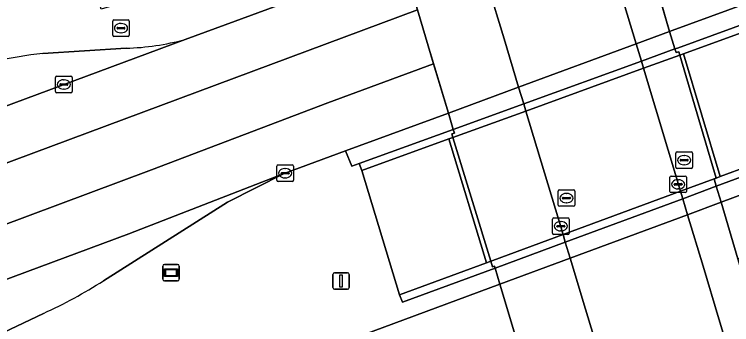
# Model space of a CAD drawing. Extents: x 160806 to 161707, y 383696 to 384148.
# Drawn here: x 161099.49 to 161142.86, y 383879.38 to 383898.15 of the extents above; entities that cross this region are included whole.
import ezdxf

# ---------------------------------------------------------------- set-up
doc = ezdxf.new("R2010")
doc.units = 0
for name, color, linetype in [('IMGEO_Berm_groen', 7, 'Continuous'), ('IMGEO_Fietspad_gesloten', 7, 'Continuous'), ('IMGEO_Groenvoorziening', 7, 'Continuous'), ('IMGEO_Kolk', 7, 'Continuous'), ('IMGEO_Lichtmast', 7, 'Continuous'), ('IMGEO_Muur', 7, 'Continuous'), ('IMGEO_Rijbaan_lokaal_gesloten', 7, 'Continuous'), ('IMGEO_Rijbaan_lokaal_open', 7, 'Continuous'), ('IMGEO_Rioolput', 7, 'Continuous'), ('IMGEO_Tunneldeel', 7, 'Continuous'), ('IMGEO_Voetpad_open', 7, 'Continuous'), ('IMGEO_Wegwijzer', 7, 'Continuous')]:
    doc.layers.add(name, color=color, linetype=linetype)

msp = doc.modelspace()

# ---------------------------------------------------------------- linework, layer by layer
at = {"layer": 'IMGEO_Berm_groen'}
for points in [[(161158.826, 383904.392), (161144.952, 383899.275), (161145.348, 383898.218), (161145.044, 383898.093), (161145.198, 383897.673), (161147.424, 383890.278), (161147.599, 383889.845), (161141.926, 383887.748), (161142.214, 383886.781), (161148.254, 383889.022)], [(161128.848, 383881.822), (161128.553, 383882.806), (161122.955, 383880.737), (161122.779, 383881.179), (161120.499, 383888.7), (161120.34, 383889.129), (161119.898, 383888.972), (161119.523, 383889.885), (161115.811, 383888.515), (161112.373, 383886.784), (161104.89, 383882.035)], [(161087.876, 383866.621), (161128.848, 383881.822)], [(161101.252, 383880.057), (161097.638, 383878.338), (161096.217, 383877.724), (161094.845, 383877.209), (161070.968, 383868.293)]]:
    msp.add_lwpolyline(points, dxfattribs=at)
for points in [[(161125.762, 383890.612), (161120.499, 383888.7), (161122.779, 383881.179), (161128.04, 383883.122)], [(161140.189, 383886.03), (161142.214, 383886.781), (161141.926, 383887.748), (161139.898, 383886.998), (161132.802, 383884.376), (161128.553, 383882.806), (161128.848, 383881.822), (161133.097, 383883.398)]]:
    msp.add_lwpolyline(points, close=True, dxfattribs=at)
msp.add_arc((161088.608, 383907.646), 30.348, 294.6212, 302.4451, dxfattribs=at)
at = {"layer": 'IMGEO_Fietspad_gesloten'}
for points in [[(161130.415, 383892.303), (161137.527, 383894.886), (161137.397, 383895.319), (161137.082, 383896.366), (161136.2, 383899.301), (161135.228, 383902.537), (161134.295, 383905.64), (161133.125, 383909.533), (161132.871, 383910.379), (161128.001, 383926.363), (161120.828, 383924.144), (161124.879, 383910.69), (161127.188, 383903.021), (161128.124, 383899.912), (161129.099, 383896.676), (161129.981, 383893.745), (161130.285, 383892.737)], [(161132.666, 383884.829), (161139.762, 383887.449), (161137.527, 383894.886), (161130.415, 383892.303)], [(161138.282, 383866.176), (161145.381, 383868.752), (161143.943, 383873.537), (161143.043, 383876.531), (161142.082, 383879.729), (161141.127, 383882.908), (161140.189, 383886.03), (161139.898, 383886.998), (161139.762, 383887.449), (161132.666, 383884.829), (161132.802, 383884.376), (161133.097, 383883.398), (161134.025, 383880.315), (161134.987, 383877.121), (161135.955, 383873.904), (161136.85, 383870.932)]]:
    msp.add_lwpolyline(points, close=True, dxfattribs=at)
at = {"layer": 'IMGEO_Groenvoorziening'}
msp.add_lwpolyline([(161145.198, 383897.673), (161139.938, 383895.762), (161142.156, 383888.333), (161147.424, 383890.278)], close=True, dxfattribs=at)
at = {"layer": 'IMGEO_Kolk'}
for p, q in [((161101.986, 383893.483), (161101.986, 383894.335)), ((161102.061, 383894.409), (161102.913, 383894.409)), ((161102.474, 383894.189), (161102.499, 383894.189)), ((161102.987, 383894.335), (161102.987, 383893.483)), ((161102.245, 383893.903), (161102.245, 383893.915)), ((161102.683, 383893.866), (161102.285, 383893.866)), ((161102.288, 383893.952), (161102.686, 383893.952)), ((161102.729, 383893.915), (161102.729, 383893.903)), ((161102.913, 383893.409), (161102.061, 383893.409)), ((161102.497, 383893.629), (161102.472, 383893.629)), ((161115.363, 383888.112), (161115.363, 383888.964)), ((161115.438, 383889.038), (161116.29, 383889.038)), ((161116.364, 383888.964), (161116.364, 383888.112)), ((161115.622, 383888.532), (161115.622, 383888.544)), ((161115.665, 383888.581), (161116.063, 383888.581)), ((161115.851, 383888.818), (161115.876, 383888.818)), ((161116.106, 383888.544), (161116.106, 383888.532)), ((161116.06, 383888.495), (161115.662, 383888.495)), ((161115.874, 383888.258), (161115.849, 383888.258)), ((161139.124, 383887.441), (161139.124, 383888.293)), ((161139.199, 383888.367), (161140.051, 383888.367)), ((161139.612, 383888.147), (161139.637, 383888.147)), ((161140.125, 383888.293), (161140.125, 383887.441)), ((161116.29, 383888.038), (161115.438, 383888.038)), ((161139.383, 383887.861), (161139.383, 383887.873)), ((161139.821, 383887.824), (161139.423, 383887.824)), ((161139.426, 383887.91), (161139.824, 383887.91)), ((161139.867, 383887.873), (161139.867, 383887.861)), ((161140.051, 383887.367), (161139.199, 383887.367)), ((161139.635, 383887.587), (161139.61, 383887.587)), ((161132.031, 383884.906), (161132.031, 383885.758)), ((161132.106, 383885.832), (161132.958, 383885.832)), ((161132.519, 383885.612), (161132.544, 383885.612)), ((161133.032, 383885.758), (161133.032, 383884.906)), ((161132.29, 383885.326), (161132.29, 383885.338)), ((161132.728, 383885.289), (161132.33, 383885.289)), ((161132.333, 383885.375), (161132.731, 383885.375)), ((161132.542, 383885.052), (161132.517, 383885.052)), ((161132.774, 383885.338), (161132.774, 383885.326)), ((161132.958, 383884.832), (161132.106, 383884.832))]:
    msp.add_line(p, q, dxfattribs=at)
for points in [[(161101.986, 383893.483), (161101.986, 383894.335)], [(161102.061, 383894.409), (161102.913, 383894.409)], [(161102.987, 383894.335), (161102.987, 383893.483)], [(161102.913, 383893.409), (161102.061, 383893.409)], [(161115.363, 383888.112), (161115.363, 383888.964)], [(161115.438, 383889.038), (161116.29, 383889.038)], [(161116.364, 383888.964), (161116.364, 383888.112)], [(161139.124, 383887.441), (161139.124, 383888.293)], [(161139.199, 383888.367), (161140.051, 383888.367)], [(161140.125, 383888.293), (161140.125, 383887.441)], [(161116.29, 383888.038), (161115.438, 383888.038)], [(161140.051, 383887.367), (161139.199, 383887.367)], [(161132.031, 383884.906), (161132.031, 383885.758)], [(161132.106, 383885.832), (161132.958, 383885.832)], [(161133.032, 383885.758), (161133.032, 383884.906)], [(161132.958, 383884.832), (161132.106, 383884.832)]]:
    msp.add_lwpolyline(points, dxfattribs=at)
for centre, radius, start, end in [((161102.063, 383894.333), 0.0765, 91.552, 178.448), ((161102.063, 383894.333), 0.0765, 91.552, 178.448), ((161102.911, 383894.333), 0.0765, 1.552, 88.448), ((161102.911, 383894.333), 0.0765, 1.552, 88.448), ((161102.285, 383893.912), 0.0403, 85.8775, 175.7526), ((161102.282, 383893.902), 0.0366, 178.938, 274.7102), ((161102.686, 383893.909), 0.043, 264.8664, 352.4533), ((161102.69, 383893.914), 0.0386, 1.7309, 96.639), ((161102.063, 383893.485), 0.0765, 181.552, 268.448), ((161102.063, 383893.485), 0.0765, 181.552, 268.448), ((161102.911, 383893.485), 0.0765, 271.552, 358.448), ((161102.911, 383893.485), 0.0765, 271.552, 358.448), ((161115.44, 383888.962), 0.0765, 91.552, 178.448), ((161115.44, 383888.962), 0.0765, 91.552, 178.448), ((161116.288, 383888.962), 0.0765, 1.552, 88.448), ((161116.288, 383888.962), 0.0765, 1.552, 88.448), ((161115.662, 383888.541), 0.0403, 85.8775, 175.7526), ((161115.659, 383888.531), 0.0366, 178.938, 274.7102), ((161116.063, 383888.538), 0.043, 264.8664, 352.4533), ((161116.067, 383888.543), 0.0386, 1.7309, 96.639), ((161115.44, 383888.114), 0.0765, 181.552, 268.448), ((161115.44, 383888.114), 0.0765, 181.552, 268.448), ((161116.288, 383888.114), 0.0765, 271.552, 358.448), ((161116.288, 383888.114), 0.0765, 271.552, 358.448), ((161139.201, 383888.291), 0.0765, 91.552, 178.448), ((161139.201, 383888.291), 0.0765, 91.552, 178.448), ((161140.049, 383888.291), 0.0765, 1.552, 88.448), ((161140.049, 383888.291), 0.0765, 1.552, 88.448), ((161139.423, 383887.87), 0.0403, 85.8775, 175.7526), ((161139.42, 383887.86), 0.0366, 178.938, 274.7102), ((161139.824, 383887.867), 0.043, 264.8664, 352.4533), ((161139.828, 383887.872), 0.0386, 1.7309, 96.639), ((161139.201, 383887.443), 0.0765, 181.552, 268.448), ((161139.201, 383887.443), 0.0765, 181.552, 268.448), ((161140.049, 383887.443), 0.0765, 271.552, 358.448), ((161140.049, 383887.443), 0.0765, 271.552, 358.448), ((161132.108, 383885.756), 0.0765, 91.552, 178.448), ((161132.108, 383885.756), 0.0765, 91.552, 178.448), ((161132.956, 383885.756), 0.0765, 1.552, 88.448), ((161132.956, 383885.756), 0.0765, 1.552, 88.448), ((161132.33, 383885.335), 0.0403, 85.8775, 175.7526), ((161132.327, 383885.325), 0.0366, 178.938, 274.7102), ((161132.731, 383885.332), 0.043, 264.8664, 352.4533), ((161132.735, 383885.337), 0.0386, 1.7309, 96.639), ((161132.108, 383884.908), 0.0765, 181.552, 268.448), ((161132.108, 383884.908), 0.0765, 181.552, 268.448), ((161132.956, 383884.908), 0.0765, 271.552, 358.448), ((161132.956, 383884.908), 0.0765, 271.552, 358.448)]:
    msp.add_arc(centre, radius, start, end, dxfattribs=at)
for centre, major_axis, ratio, start_param, end_param in [((161102.473, 383893.909), (-0.387, 0.002), 0.722429, 4.712389, 7.853982), ((161102.498, 383893.909), (-0.39, 0.002), 0.717154, 1.570796, 4.712389), ((161115.85, 383888.538), (-0.387, 0.002), 0.722429, 4.712389, 7.853982), ((161115.875, 383888.538), (-0.39, 0.002), 0.717154, 1.570796, 4.712389), ((161139.611, 383887.867), (-0.387, 0.002), 0.722429, 4.712389, 7.853982), ((161139.636, 383887.867), (-0.39, 0.002), 0.717154, 1.570796, 4.712389), ((161132.518, 383885.332), (-0.387, 0.002), 0.722429, 4.712389, 7.853982), ((161132.543, 383885.332), (-0.39, 0.002), 0.717154, 1.570796, 4.712389)]:
    msp.add_ellipse(centre, major_axis=major_axis, ratio=ratio, start_param=start_param, end_param=end_param, dxfattribs=at)
at = {"layer": 'IMGEO_Lichtmast'}
for p, q in [((161118.851, 383882.518), (161119.641, 383882.518)), ((161119.641, 383882.518), (161118.851, 383882.518)), ((161118.751, 383881.618), (161118.751, 383882.418)), ((161118.751, 383882.418), (161118.751, 383881.618)), ((161119.741, 383882.418), (161119.741, 383881.618)), ((161119.741, 383881.618), (161119.741, 383882.418)), ((161119.641, 383881.518), (161118.851, 383881.518)), ((161118.851, 383881.518), (161119.641, 383881.518))]:
    msp.add_line(p, q, dxfattribs=at)
msp.add_lwpolyline([(161119.171, 383882.393), (161119.321, 383882.393), (161119.321, 383881.643), (161119.171, 383881.643), (161119.171, 383882.393)], dxfattribs=at)
for centre, start, end in [((161118.851, 383882.418), 90, 180), ((161118.851, 383882.418), 90, 180), ((161119.641, 383882.418), 0, 90), ((161119.641, 383882.418), 360, 90), ((161118.851, 383881.618), 180, 270), ((161118.851, 383881.618), 180, 270), ((161119.641, 383881.618), 270, 0), ((161119.641, 383881.618), 270, 0)]:
    msp.add_arc(centre, 0.1, start, end, dxfattribs=at)
at = {"layer": 'IMGEO_Muur'}
for points in [[(161139.721, 383895.683), (161139.938, 383895.762), (161145.198, 383897.673), (161145.044, 383898.093), (161139.588, 383896.113), (161139.429, 383896.055), (161139.496, 383895.835), (161139.661, 383895.886)], [(161137.527, 383894.886), (161139.721, 383895.683), (161139.661, 383895.886), (161139.496, 383895.835), (161139.429, 383896.055), (161137.397, 383895.319), (161130.285, 383892.737), (161126.025, 383891.192), (161126.095, 383890.959), (161125.939, 383890.924), (161126.007, 383890.701), (161130.415, 383892.303)], [(161141.92, 383888.245), (161142.156, 383888.333), (161139.938, 383895.762), (161139.721, 383895.683)], [(161126.007, 383890.701), (161125.939, 383890.924), (161126.095, 383890.959), (161126.025, 383891.192), (161120.34, 383889.129), (161120.499, 383888.7), (161125.762, 383890.612)], [(161128.299, 383883.216), (161126.007, 383890.701), (161125.762, 383890.612), (161128.04, 383883.122)], [(161147.599, 383889.845), (161147.424, 383890.278), (161142.156, 383888.333), (161141.92, 383888.245), (161141.791, 383888.198), (161141.926, 383887.748)], [(161139.898, 383886.998), (161141.926, 383887.748), (161141.791, 383888.198), (161139.762, 383887.449), (161132.666, 383884.829), (161128.417, 383883.26), (161128.299, 383883.216), (161128.402, 383882.878), (161128.519, 383882.921), (161128.553, 383882.806), (161132.802, 383884.376)], [(161128.553, 383882.806), (161128.519, 383882.921), (161128.402, 383882.878), (161128.299, 383883.216), (161128.04, 383883.122), (161122.779, 383881.179), (161122.955, 383880.737)]]:
    msp.add_lwpolyline(points, close=True, dxfattribs=at)
at = {"layer": 'IMGEO_Rijbaan_lokaal_gesloten'}
for points in [[(161177.211, 383909.99), (161176.361, 383912.987), (161172.809, 383911.954), (161162.396, 383908.813), (161159.37, 383907.782), (161153.722, 383905.725), (161148.122, 383903.796), (161140.665, 383901.062), (161138.226, 383900.14), (161139.108, 383897.114), (161139.26, 383897.17), (161144.952, 383899.275), (161158.826, 383904.392)], [(161148.254, 383889.022), (161142.214, 383886.781), (161143.232, 383883.37), (161143.575, 383883.512), (161146.383, 383884.743), (161148.269, 383885.583), (161150.127, 383886.226), (161152.034, 383886.918), (161155.814, 383888.224), (161159.601, 383889.504), (161173.645, 383893.895), (161196.949, 383900.39), (161211.883, 383904.41), (161213.153, 383904.691)], [(161052.706, 383871.695), (161058.385, 383874.003), (161123.856, 383898.429), (161122.947, 383901.461), (161112.24, 383897.525), (161109.822, 383896.628), (161056.828, 383876.93)], [(161055.15, 383867.42), (161056.736, 383868.572), (161058.026, 383869.524), (161059.167, 383870.205), (161060.248, 383870.877), (161065.062, 383872.804), (161085.608, 383880.466), (161107.78, 383888.735), (161118.453, 383892.804), (161124.834, 383895.166), (161123.856, 383898.429), (161058.385, 383874.003), (161052.706, 383871.695), (161048.92, 383870.119), (161039.869, 383865.874), (161036.178, 383864.074), (161029.909, 383860.935), (161025.299, 383858.701), (161020.824, 383856.668), (161017.186, 383855.101), (161013.403, 383853.559), (161007.926, 383851.482), (160992.741, 383845.886)], [(161115.811, 383888.515), (161119.523, 383889.885), (161125.73, 383892.176), (161124.834, 383895.166), (161118.453, 383892.804), (161107.78, 383888.735), (161085.608, 383880.466), (161065.062, 383872.804), (161060.248, 383870.877), (161059.167, 383870.205), (161058.026, 383869.524), (161056.736, 383868.572), (161055.15, 383867.42)], [(161048.71, 383848.68), (161053.934, 383850.623), (161053.743, 383851.91), (161053.84, 383854.592), (161054.125, 383856.401), (161054.622, 383858.041), (161055.34, 383859.611), (161057.499, 383862.722), (161060.235, 383865.463), (161062.874, 383867.532), (161065.31, 383869.111), (161066.976, 383870.039), (161069.52, 383871.113), (161073.312, 383872.528), (161077.064, 383873.948), (161084.599, 383876.744), (161093.991, 383880.257), (161106.411, 383884.87), (161115.811, 383888.515)], [(161104.89, 383882.035), (161112.373, 383886.784), (161115.811, 383888.515), (161106.411, 383884.87), (161093.991, 383880.257), (161084.599, 383876.744), (161077.064, 383873.948), (161073.312, 383872.528), (161069.52, 383871.113), (161066.976, 383870.039), (161065.31, 383869.111), (161062.874, 383867.532), (161060.235, 383865.463), (161057.499, 383862.722), (161055.34, 383859.611), (161054.622, 383858.041), (161054.125, 383856.401), (161053.84, 383854.592), (161053.743, 383851.91), (161053.934, 383850.623), (161066.684, 383855.364)], [(161129.754, 383878.799), (161128.848, 383881.822), (161087.876, 383866.621)], [(161070.968, 383868.293), (161094.845, 383877.209), (161096.217, 383877.724), (161097.638, 383878.338), (161101.252, 383880.057)]]:
    msp.add_lwpolyline(points, dxfattribs=at)
for points in [[(161138.226, 383900.14), (161137.264, 383903.436), (161136.395, 383906.417), (161136.29, 383906.378), (161134.295, 383905.64), (161132.027, 383904.8), (161127.188, 383903.021), (161122.947, 383901.461), (161123.856, 383898.429), (161124.834, 383895.166), (161125.73, 383892.176), (161129.981, 383893.745), (161137.082, 383896.366), (161139.108, 383897.114)], [(161144.172, 383880.216), (161143.232, 383883.37), (161142.214, 383886.781), (161140.189, 383886.03), (161133.097, 383883.398), (161128.848, 383881.822), (161129.754, 383878.799), (161130.73, 383875.543), (161131.695, 383872.323), (161132.588, 383869.346), (161136.85, 383870.932), (161143.943, 383873.537), (161145.945, 383874.273), (161145.116, 383877.053)]]:
    msp.add_lwpolyline(points, close=True, dxfattribs=at)
msp.add_arc((161088.608, 383907.646), 30.348, 294.6212, 302.4451, dxfattribs=at)
at = {"layer": 'IMGEO_Rijbaan_lokaal_open'}
for points in [[(161056.828, 383876.93), (161109.822, 383896.628)], [(161106.25, 383896.101), (161101.215, 383895.781)]]:
    msp.add_lwpolyline(points, dxfattribs=at)
for centre, radius, start, end in [((161105.769, 383911.728), 15.635, 271.7619, 285.0234), ((161103.929, 383870.979), 24.95, 96.2458, 109.5412)]:
    msp.add_arc(centre, radius, start, end, dxfattribs=at)
at = {"layer": 'IMGEO_Rioolput'}
for p, q in [((161105.439, 383896.891), (161105.439, 383897.743)), ((161105.514, 383897.817), (161106.366, 383897.817)), ((161106.44, 383897.743), (161106.44, 383896.891)), ((161105.698, 383897.311), (161105.698, 383897.323)), ((161106.136, 383897.274), (161105.738, 383897.274)), ((161105.741, 383897.36), (161106.139, 383897.36)), ((161105.927, 383897.597), (161105.952, 383897.597)), ((161106.182, 383897.323), (161106.182, 383897.311)), ((161106.366, 383896.817), (161105.514, 383896.817)), ((161105.95, 383897.037), (161105.925, 383897.037)), ((161139.563, 383889.83), (161140.415, 383889.83)), ((161139.488, 383888.904), (161139.488, 383889.756)), ((161139.79, 383889.373), (161140.188, 383889.373)), ((161139.976, 383889.61), (161140.001, 383889.61)), ((161140.489, 383889.756), (161140.489, 383888.904)), ((161139.747, 383889.324), (161139.747, 383889.336)), ((161140.185, 383889.287), (161139.787, 383889.287)), ((161139.999, 383889.05), (161139.974, 383889.05)), ((161140.231, 383889.336), (161140.231, 383889.324)), ((161140.415, 383888.83), (161139.563, 383888.83)), ((161132.369, 383886.612), (161132.369, 383887.464)), ((161132.444, 383887.538), (161133.296, 383887.538)), ((161132.857, 383887.318), (161132.882, 383887.318)), ((161133.37, 383887.464), (161133.37, 383886.612)), ((161132.628, 383887.032), (161132.628, 383887.044)), ((161133.066, 383886.995), (161132.668, 383886.995)), ((161132.671, 383887.081), (161133.069, 383887.081)), ((161133.112, 383887.044), (161133.112, 383887.032)), ((161133.296, 383886.538), (161132.444, 383886.538)), ((161132.88, 383886.758), (161132.855, 383886.758))]:
    msp.add_line(p, q, dxfattribs=at)
for points in [[(161105.439, 383896.891), (161105.439, 383897.743)], [(161105.514, 383897.817), (161106.366, 383897.817)], [(161106.44, 383897.743), (161106.44, 383896.891)], [(161106.366, 383896.817), (161105.514, 383896.817)], [(161139.563, 383889.83), (161140.415, 383889.83)], [(161139.488, 383888.904), (161139.488, 383889.756)], [(161140.489, 383889.756), (161140.489, 383888.904)], [(161140.415, 383888.83), (161139.563, 383888.83)], [(161132.369, 383886.612), (161132.369, 383887.464)], [(161132.444, 383887.538), (161133.296, 383887.538)], [(161133.37, 383887.464), (161133.37, 383886.612)], [(161133.296, 383886.538), (161132.444, 383886.538)]]:
    msp.add_lwpolyline(points, dxfattribs=at)
for centre, radius, start, end in [((161105.516, 383897.741), 0.0765, 91.552, 178.448), ((161105.516, 383897.741), 0.0765, 91.552, 178.448), ((161106.364, 383897.741), 0.0765, 1.552, 88.448), ((161106.364, 383897.741), 0.0765, 1.552, 88.448), ((161105.738, 383897.32), 0.0403, 85.8775, 175.7526), ((161105.735, 383897.31), 0.0366, 178.938, 274.7102), ((161106.139, 383897.317), 0.043, 264.8664, 352.4533), ((161106.143, 383897.322), 0.0386, 1.7309, 96.639), ((161105.516, 383896.893), 0.0765, 181.552, 268.448), ((161105.516, 383896.893), 0.0765, 181.552, 268.448), ((161106.364, 383896.893), 0.0765, 271.552, 358.448), ((161106.364, 383896.893), 0.0765, 271.552, 358.448), ((161139.565, 383889.754), 0.0765, 91.552, 178.448), ((161139.565, 383889.754), 0.0765, 91.552, 178.448), ((161140.413, 383889.754), 0.0765, 1.552, 88.448), ((161140.413, 383889.754), 0.0765, 1.552, 88.448), ((161139.787, 383889.333), 0.0403, 85.8775, 175.7526), ((161140.192, 383889.335), 0.0386, 1.7309, 96.639), ((161139.784, 383889.323), 0.0366, 178.938, 274.7102), ((161140.188, 383889.33), 0.043, 264.8664, 352.4533), ((161139.565, 383888.906), 0.0765, 181.552, 268.448), ((161139.565, 383888.906), 0.0765, 181.552, 268.448), ((161140.413, 383888.906), 0.0765, 271.552, 358.448), ((161140.413, 383888.906), 0.0765, 271.552, 358.448), ((161132.446, 383887.462), 0.0765, 91.552, 178.448), ((161132.446, 383887.462), 0.0765, 91.552, 178.448), ((161133.294, 383887.462), 0.0765, 1.552, 88.448), ((161133.294, 383887.462), 0.0765, 1.552, 88.448), ((161132.668, 383887.041), 0.0403, 85.8775, 175.7526), ((161132.665, 383887.031), 0.0366, 178.938, 274.7102), ((161133.069, 383887.038), 0.043, 264.8664, 352.4533), ((161133.073, 383887.043), 0.0386, 1.7309, 96.639), ((161132.446, 383886.614), 0.0765, 181.552, 268.448), ((161132.446, 383886.614), 0.0765, 181.552, 268.448), ((161133.294, 383886.614), 0.0765, 271.552, 358.448), ((161133.294, 383886.614), 0.0765, 271.552, 358.448)]:
    msp.add_arc(centre, radius, start, end, dxfattribs=at)
for centre, major_axis, ratio, start_param, end_param in [((161105.926, 383897.317), (-0.387, 0.002), 0.722429, 4.712389, 7.853982), ((161105.951, 383897.317), (-0.39, 0.002), 0.717154, 1.570796, 4.712389), ((161139.975, 383889.33), (-0.387, 0.002), 0.722429, 4.712389, 7.853982), ((161140, 383889.33), (-0.39, 0.002), 0.717154, 1.570796, 4.712389), ((161132.856, 383887.038), (-0.387, 0.002), 0.722429, 4.712389, 7.853982), ((161132.881, 383887.038), (-0.39, 0.002), 0.717154, 1.570796, 4.712389)]:
    msp.add_ellipse(centre, major_axis=major_axis, ratio=ratio, start_param=start_param, end_param=end_param, dxfattribs=at)
at = {"layer": 'IMGEO_Tunneldeel'}
for points in [[(161136.395, 383906.417), (161135.107, 383910.27), (161130.022, 383926.988), (161128.001, 383926.363), (161120.828, 383924.144), (161116.526, 383922.813), (161117.416, 383919.839), (161118.837, 383915.091), (161120.497, 383909.633), (161121.279, 383907.023), (161121.435, 383906.506), (161122.947, 383901.461), (161125.73, 383892.176), (161126.025, 383891.192), (161126.095, 383890.959), (161125.939, 383890.924), (161126.007, 383890.701), (161130.415, 383892.303), (161137.527, 383894.886), (161139.721, 383895.683), (161139.661, 383895.886), (161139.496, 383895.835), (161139.429, 383896.055), (161139.108, 383897.114)], [(161142.214, 383886.781), (161141.926, 383887.748), (161141.791, 383888.198), (161139.762, 383887.449), (161132.666, 383884.829), (161128.417, 383883.26), (161128.299, 383883.216), (161128.402, 383882.878), (161128.519, 383882.921), (161128.553, 383882.806), (161128.848, 383881.822), (161132.588, 383869.346), (161134.004, 383864.624), (161138.282, 383866.176), (161145.381, 383868.752), (161147.376, 383869.475), (161145.945, 383874.273)]]:
    msp.add_lwpolyline(points, close=True, dxfattribs=at)
at = {"layer": 'IMGEO_Voetpad_open'}
for points in [[(161137.527, 383894.886), (161139.721, 383895.683), (161139.661, 383895.886), (161139.496, 383895.835), (161139.429, 383896.055), (161139.108, 383897.114), (161136.395, 383906.417), (161135.107, 383910.27), (161130.022, 383926.988), (161128.001, 383926.363), (161132.871, 383910.379), (161133.125, 383909.533), (161134.295, 383905.64), (161135.228, 383902.537), (161136.2, 383899.301), (161137.082, 383896.366), (161137.397, 383895.319)], [(161126.007, 383890.701), (161130.415, 383892.303), (161130.285, 383892.737), (161129.981, 383893.745), (161129.099, 383896.676), (161128.124, 383899.912), (161127.188, 383903.021), (161124.879, 383910.69), (161120.828, 383924.144), (161116.526, 383922.813), (161117.416, 383919.839), (161118.837, 383915.091), (161120.497, 383909.633), (161121.279, 383907.023), (161121.435, 383906.506), (161122.947, 383901.461), (161125.73, 383892.176), (161126.025, 383891.192), (161126.095, 383890.959), (161125.939, 383890.924)], [(161139.588, 383896.113), (161145.044, 383898.093), (161145.348, 383898.218), (161144.952, 383899.275), (161139.26, 383897.17), (161139.108, 383897.114), (161139.429, 383896.055)], [(161137.397, 383895.319), (161139.429, 383896.055), (161139.108, 383897.114), (161137.082, 383896.366), (161129.981, 383893.745), (161125.73, 383892.176), (161126.025, 383891.192), (161130.285, 383892.737)], [(161139.762, 383887.449), (161141.791, 383888.198), (161141.92, 383888.245), (161139.721, 383895.683), (161137.527, 383894.886)], [(161125.73, 383892.176), (161119.523, 383889.885), (161119.898, 383888.972), (161120.34, 383889.129), (161126.025, 383891.192)], [(161128.299, 383883.216), (161128.417, 383883.26), (161132.666, 383884.829), (161130.415, 383892.303), (161126.007, 383890.701)], [(161145.381, 383868.752), (161147.376, 383869.475), (161145.945, 383874.273), (161142.214, 383886.781), (161141.926, 383887.748), (161141.791, 383888.198), (161139.762, 383887.449), (161139.898, 383886.998), (161140.189, 383886.03), (161141.127, 383882.908), (161142.082, 383879.729), (161143.043, 383876.531), (161143.943, 383873.537)], [(161134.004, 383864.624), (161138.282, 383866.176), (161136.85, 383870.932), (161135.955, 383873.904), (161134.987, 383877.121), (161134.025, 383880.315), (161133.097, 383883.398), (161132.802, 383884.376), (161132.666, 383884.829), (161128.417, 383883.26), (161128.299, 383883.216), (161128.402, 383882.878), (161128.519, 383882.921), (161128.553, 383882.806), (161128.848, 383881.822), (161132.588, 383869.346)]]:
    msp.add_lwpolyline(points, close=True, dxfattribs=at)
for points in [[(161109.822, 383896.628), (161112.24, 383897.525), (161122.947, 383901.461), (161121.435, 383906.506), (161110.423, 383900.109), (161104.747, 383898.459), (161104.616, 383898.93), (161103.845, 383901.699), (161103.727, 383902.124), (161106.545, 383902.903), (161104.271, 383910.409)], [(161101.215, 383895.781), (161106.25, 383896.101)]]:
    msp.add_lwpolyline(points, dxfattribs=at)
for centre, radius, start, end in [((161105.769, 383911.728), 15.635, 271.7619, 285.0234), ((161103.929, 383870.979), 24.95, 96.2458, 109.5412)]:
    msp.add_arc(centre, radius, start, end, dxfattribs=at)
at = {"layer": 'IMGEO_Wegwijzer'}
for p, q in [((161108.469, 383882.123), (161108.469, 383882.923)), ((161108.469, 383882.923), (161108.469, 383882.123)), ((161108.569, 383883.023), (161109.359, 383883.023)), ((161109.359, 383883.023), (161108.569, 383883.023)), ((161109.459, 383882.923), (161109.459, 383882.123)), ((161109.459, 383882.123), (161109.459, 383882.923)), ((161109.359, 383882.023), (161108.569, 383882.023)), ((161108.569, 383882.023), (161109.359, 383882.023))]:
    msp.add_line(p, q, dxfattribs=at)
for points in [[(161108.57, 383882.755), (161109.358, 383882.755), (161109.358, 383882.291), (161108.57, 383882.291), (161108.57, 383882.755)], [(161108.635, 383882.69), (161108.635, 383882.356), (161109.293, 383882.356), (161109.293, 383882.69), (161108.635, 383882.69)]]:
    msp.add_lwpolyline(points, dxfattribs=at)
for centre, start, end in [((161108.569, 383882.923), 90, 180), ((161108.569, 383882.923), 90, 180), ((161109.359, 383882.923), 0, 90), ((161109.359, 383882.923), 360, 90), ((161108.569, 383882.123), 180, 270), ((161108.569, 383882.123), 180, 270), ((161109.359, 383882.123), 270, 0), ((161109.359, 383882.123), 270, 0)]:
    msp.add_arc(centre, 0.1, start, end, dxfattribs=at)

doc.saveas('drawing.dxf')
